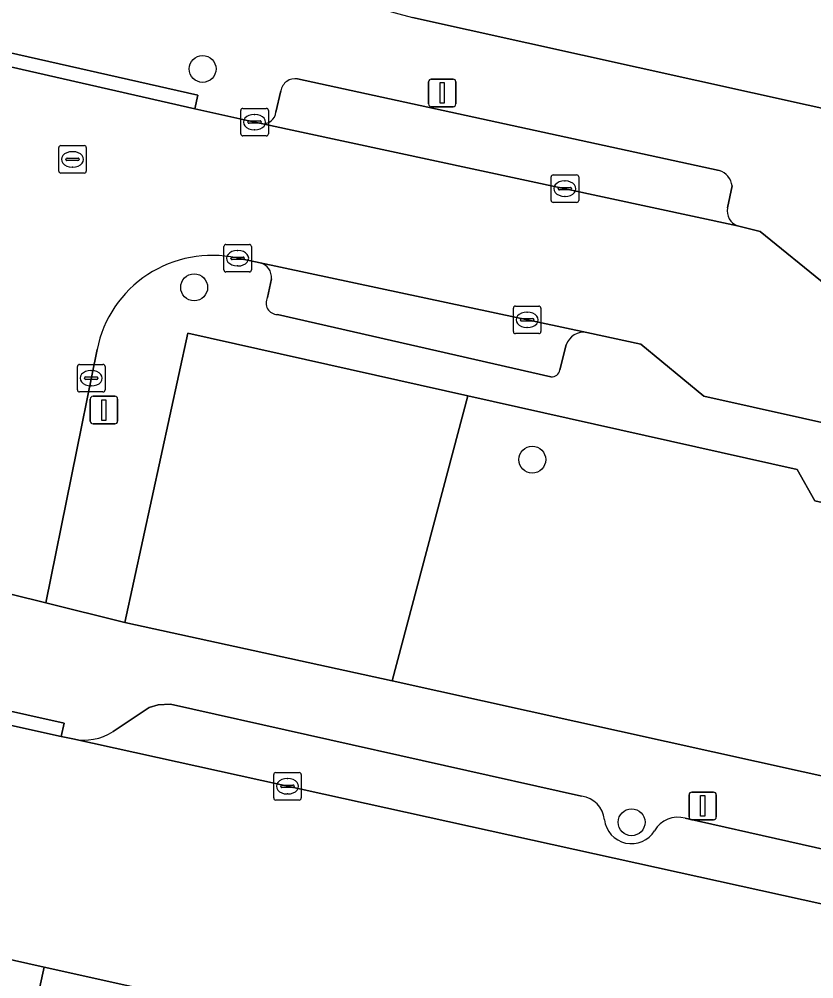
# Model space of a CAD drawing. Extents: x 162172 to 163187, y 382874 to 383685.
# Drawn here: x 162775.17 to 162804.03, y 383122.46 to 383157.31 of the extents above; entities that cross this region are included whole.
import ezdxf

# ---------------------------------------------------------------- set-up
doc = ezdxf.new("R2010")
doc.units = 0
for name, color, linetype in [('IMGEO_Boom', 7, 'Continuous'), ('IMGEO_Erf', 7, 'Continuous'), ('IMGEO_Groenvoorziening', 7, 'Continuous'), ('IMGEO_Kolk', 7, 'Continuous'), ('IMGEO_Lichtmast', 7, 'Continuous'), ('IMGEO_Parkeervlak_open', 7, 'Continuous'), ('IMGEO_Rijbaan_lokaal_open', 7, 'Continuous'), ('IMGEO_Rioolput', 7, 'Continuous'), ('IMGEO_Voetpad_open', 7, 'Continuous')]:
    doc.layers.add(name, color=color, linetype=linetype)

msp = doc.modelspace()

# ---------------------------------------------------------------- linework, layer by layer
at = {"layer": 'IMGEO_Boom'}
for centre in [(162781.828, 383155.508), (162781.522, 383147.572), (162793.801, 383141.315), (162797.408, 383128.144)]:
    msp.add_circle(centre, 0.489, dxfattribs=at)
at = {"layer": 'IMGEO_Erf'}
msp.add_lwpolyline([(162787.558, 383158.098), (162788.468, 383157.647), (162788.951, 383157.514), (162789.447, 383157.378), (162828.515, 383148.712)], dxfattribs=at)
at = {"layer": 'IMGEO_Groenvoorziening'}
for points in [[(162788.717, 383133.274), (162791.466, 383143.63), (162781.287, 383145.909), (162779.01, 383135.399)], [(162823.542, 383125.571), (162825.472, 383135.017), (162804.069, 383139.814), (162803.424, 383140.952), (162791.466, 383143.63), (162788.717, 383133.274)]]:
    msp.add_lwpolyline(points, close=True, dxfattribs=at)
at = {"layer": 'IMGEO_Kolk'}
for p, q in [((162783.291, 383154.075), (162784.143, 383154.075)), ((162783.216, 383153.149), (162783.216, 383154.001)), ((162783.704, 383153.855), (162783.729, 383153.855)), ((162784.217, 383154.001), (162784.217, 383153.149)), ((162783.475, 383153.569), (162783.475, 383153.581)), ((162783.913, 383153.532), (162783.515, 383153.532)), ((162783.518, 383153.618), (162783.916, 383153.618)), ((162783.959, 383153.581), (162783.959, 383153.569)), ((162784.143, 383153.075), (162783.291, 383153.075)), ((162783.727, 383153.295), (162783.702, 383153.295)), ((162794.561, 383151.658), (162795.413, 383151.658)), ((162794.486, 383150.732), (162794.486, 383151.584)), ((162794.974, 383151.438), (162794.999, 383151.438)), ((162795.487, 383151.584), (162795.487, 383150.732)), ((162794.745, 383151.152), (162794.745, 383151.164)), ((162795.183, 383151.115), (162794.785, 383151.115)), ((162794.788, 383151.201), (162795.186, 383151.201)), ((162795.229, 383151.164), (162795.229, 383151.152)), ((162795.413, 383150.658), (162794.561, 383150.658)), ((162794.997, 383150.878), (162794.972, 383150.878)), ((162782.6, 383148.205), (162782.6, 383149.057)), ((162782.675, 383149.131), (162783.527, 383149.131)), ((162783.088, 383148.911), (162783.113, 383148.911)), ((162783.601, 383149.057), (162783.601, 383148.205)), ((162782.859, 383148.625), (162782.859, 383148.637)), ((162783.297, 383148.588), (162782.899, 383148.588)), ((162782.902, 383148.674), (162783.3, 383148.674)), ((162783.343, 383148.637), (162783.343, 383148.625)), ((162783.527, 383148.131), (162782.675, 383148.131)), ((162783.111, 383148.351), (162783.086, 383148.351)), ((162793.114, 383145.967), (162793.114, 383146.819)), ((162793.189, 383146.893), (162794.041, 383146.893)), ((162794.115, 383146.819), (162794.115, 383145.967)), ((162793.373, 383146.387), (162793.373, 383146.399)), ((162793.416, 383146.436), (162793.814, 383146.436)), ((162793.602, 383146.673), (162793.627, 383146.673)), ((162793.857, 383146.399), (162793.857, 383146.387)), ((162793.811, 383146.35), (162793.413, 383146.35)), ((162793.625, 383146.113), (162793.6, 383146.113)), ((162794.041, 383145.893), (162793.189, 383145.893)), ((162777.284, 383143.848), (162777.284, 383144.7)), ((162777.359, 383144.774), (162778.211, 383144.774)), ((162778.285, 383144.7), (162778.285, 383143.848)), ((162777.543, 383144.268), (162777.543, 383144.28)), ((162777.586, 383144.317), (162777.984, 383144.317)), ((162777.772, 383144.554), (162777.797, 383144.554)), ((162778.027, 383144.28), (162778.027, 383144.268)), ((162777.981, 383144.231), (162777.583, 383144.231)), ((162777.795, 383143.994), (162777.77, 383143.994)), ((162778.211, 383143.774), (162777.359, 383143.774)), ((162784.411, 383129.024), (162784.411, 383129.876)), ((162784.486, 383129.95), (162785.338, 383129.95)), ((162784.899, 383129.73), (162784.924, 383129.73)), ((162785.412, 383129.876), (162785.412, 383129.024)), ((162784.67, 383129.444), (162784.67, 383129.456)), ((162785.108, 383129.407), (162784.71, 383129.407)), ((162784.713, 383129.493), (162785.111, 383129.493)), ((162785.154, 383129.456), (162785.154, 383129.444)), ((162785.338, 383128.95), (162784.486, 383128.95)), ((162784.922, 383129.17), (162784.897, 383129.17))]:
    msp.add_line(p, q, dxfattribs=at)
for points in [[(162783.291, 383154.075), (162784.143, 383154.075)], [(162783.216, 383153.149), (162783.216, 383154.001)], [(162784.217, 383154.001), (162784.217, 383153.149)], [(162784.143, 383153.075), (162783.291, 383153.075)], [(162794.561, 383151.658), (162795.413, 383151.658)], [(162794.486, 383150.732), (162794.486, 383151.584)], [(162795.487, 383151.584), (162795.487, 383150.732)], [(162795.413, 383150.658), (162794.561, 383150.658)], [(162782.6, 383148.205), (162782.6, 383149.057)], [(162782.675, 383149.131), (162783.527, 383149.131)], [(162783.601, 383149.057), (162783.601, 383148.205)], [(162783.527, 383148.131), (162782.675, 383148.131)], [(162793.114, 383145.967), (162793.114, 383146.819)], [(162793.189, 383146.893), (162794.041, 383146.893)], [(162794.115, 383146.819), (162794.115, 383145.967)], [(162794.041, 383145.893), (162793.189, 383145.893)], [(162777.284, 383143.848), (162777.284, 383144.7)], [(162777.359, 383144.774), (162778.211, 383144.774)], [(162778.285, 383144.7), (162778.285, 383143.848)], [(162778.211, 383143.774), (162777.359, 383143.774)], [(162784.411, 383129.024), (162784.411, 383129.876)], [(162784.486, 383129.95), (162785.338, 383129.95)], [(162785.412, 383129.876), (162785.412, 383129.024)], [(162785.338, 383128.95), (162784.486, 383128.95)]]:
    msp.add_lwpolyline(points, dxfattribs=at)
for centre, radius, start, end in [((162783.293, 383153.999), 0.0765, 91.552, 178.448), ((162783.293, 383153.999), 0.0765, 91.552, 178.448), ((162784.141, 383153.999), 0.0765, 1.552, 88.448), ((162784.141, 383153.999), 0.0765, 1.552, 88.448), ((162783.515, 383153.578), 0.0403, 85.8775, 175.7526), ((162783.512, 383153.568), 0.0366, 178.938, 274.7102), ((162783.916, 383153.575), 0.043, 264.8664, 352.4533), ((162783.92, 383153.58), 0.0386, 1.7309, 96.639), ((162783.293, 383153.151), 0.0765, 181.552, 268.448), ((162783.293, 383153.151), 0.0765, 181.552, 268.448), ((162784.141, 383153.151), 0.0765, 271.552, 358.448), ((162784.141, 383153.151), 0.0765, 271.552, 358.448), ((162794.563, 383151.582), 0.0765, 91.552, 178.448), ((162794.563, 383151.582), 0.0765, 91.552, 178.448), ((162795.411, 383151.582), 0.0765, 1.552, 88.448), ((162795.411, 383151.582), 0.0765, 1.552, 88.448), ((162794.785, 383151.161), 0.0403, 85.8775, 175.7526), ((162794.782, 383151.151), 0.0366, 178.938, 274.7102), ((162795.186, 383151.158), 0.043, 264.8664, 352.4533), ((162795.19, 383151.163), 0.0386, 1.7309, 96.639), ((162794.563, 383150.734), 0.0765, 181.552, 268.448), ((162794.563, 383150.734), 0.0765, 181.552, 268.448), ((162795.411, 383150.734), 0.0765, 271.552, 358.448), ((162795.411, 383150.734), 0.0765, 271.552, 358.448), ((162782.677, 383149.055), 0.0765, 91.552, 178.448), ((162782.677, 383149.055), 0.0765, 91.552, 178.448), ((162783.525, 383149.055), 0.0765, 1.552, 88.448), ((162783.525, 383149.055), 0.0765, 1.552, 88.448), ((162782.899, 383148.634), 0.0403, 85.8775, 175.7526), ((162782.896, 383148.624), 0.0366, 178.938, 274.7102), ((162783.3, 383148.631), 0.043, 264.8664, 352.4533), ((162783.304, 383148.636), 0.0386, 1.7309, 96.639), ((162782.677, 383148.207), 0.0765, 181.552, 268.448), ((162782.677, 383148.207), 0.0765, 181.552, 268.448), ((162783.525, 383148.207), 0.0765, 271.552, 358.448), ((162783.525, 383148.207), 0.0765, 271.552, 358.448), ((162793.191, 383146.817), 0.0765, 91.552, 178.448), ((162793.191, 383146.817), 0.0765, 91.552, 178.448), ((162794.039, 383146.817), 0.0765, 1.552, 88.448), ((162794.039, 383146.817), 0.0765, 1.552, 88.448), ((162793.413, 383146.396), 0.0403, 85.8775, 175.7526), ((162793.41, 383146.386), 0.0366, 178.938, 274.7102), ((162793.814, 383146.393), 0.043, 264.8664, 352.4533), ((162793.818, 383146.398), 0.0386, 1.7309, 96.639), ((162793.191, 383145.969), 0.0765, 181.552, 268.448), ((162793.191, 383145.969), 0.0765, 181.552, 268.448), ((162794.039, 383145.969), 0.0765, 271.552, 358.448), ((162794.039, 383145.969), 0.0765, 271.552, 358.448), ((162777.361, 383144.698), 0.0765, 91.552, 178.448), ((162777.361, 383144.698), 0.0765, 91.552, 178.448), ((162778.209, 383144.698), 0.0765, 1.552, 88.448), ((162778.209, 383144.698), 0.0765, 1.552, 88.448), ((162777.583, 383144.277), 0.0403, 85.8775, 175.7526), ((162777.988, 383144.279), 0.0386, 1.7309, 96.639), ((162777.58, 383144.267), 0.0366, 178.938, 274.7102), ((162777.984, 383144.274), 0.043, 264.8664, 352.4533), ((162777.361, 383143.85), 0.0765, 181.552, 268.448), ((162777.361, 383143.85), 0.0765, 181.552, 268.448), ((162778.209, 383143.85), 0.0765, 271.552, 358.448), ((162778.209, 383143.85), 0.0765, 271.552, 358.448), ((162784.488, 383129.874), 0.0765, 91.552, 178.448), ((162784.488, 383129.874), 0.0765, 91.552, 178.448), ((162785.336, 383129.874), 0.0765, 1.552, 88.448), ((162785.336, 383129.874), 0.0765, 1.552, 88.448), ((162784.71, 383129.453), 0.0403, 85.8775, 175.7526), ((162784.707, 383129.443), 0.0366, 178.938, 274.7102), ((162785.111, 383129.45), 0.043, 264.8664, 352.4533), ((162785.115, 383129.455), 0.0386, 1.7309, 96.639), ((162784.488, 383129.026), 0.0765, 181.552, 268.448), ((162784.488, 383129.026), 0.0765, 181.552, 268.448), ((162785.336, 383129.026), 0.0765, 271.552, 358.448), ((162785.336, 383129.026), 0.0765, 271.552, 358.448)]:
    msp.add_arc(centre, radius, start, end, dxfattribs=at)
for centre, major_axis, ratio, start_param, end_param in [((162783.703, 383153.575), (-0.387, 0.002), 0.722429, 4.712389, 7.853982), ((162783.728, 383153.575), (-0.39, 0.002), 0.717154, 1.570796, 4.712389), ((162794.973, 383151.158), (-0.387, 0.002), 0.722429, 4.712389, 7.853982), ((162794.998, 383151.158), (-0.39, 0.002), 0.717154, 1.570796, 4.712389), ((162783.087, 383148.631), (-0.387, 0.002), 0.722429, 4.712389, 7.853982), ((162783.112, 383148.631), (-0.39, 0.002), 0.717154, 1.570796, 4.712389), ((162793.601, 383146.393), (-0.387, 0.002), 0.722429, 4.712389, 7.853982), ((162793.626, 383146.393), (-0.39, 0.002), 0.717154, 1.570796, 4.712389), ((162777.771, 383144.274), (-0.387, 0.002), 0.722429, 4.712389, 7.853982), ((162777.796, 383144.274), (-0.39, 0.002), 0.717154, 1.570796, 4.712389), ((162784.898, 383129.45), (-0.387, 0.002), 0.722429, 4.712389, 7.853982), ((162784.923, 383129.45), (-0.39, 0.002), 0.717154, 1.570796, 4.712389)]:
    msp.add_ellipse(centre, major_axis=major_axis, ratio=ratio, start_param=start_param, end_param=end_param, dxfattribs=at)
at = {"layer": 'IMGEO_Lichtmast'}
for p, q in [((162790.135, 383155.135), (162790.925, 383155.135)), ((162790.925, 383155.135), (162790.135, 383155.135)), ((162790.035, 383154.235), (162790.035, 383155.035)), ((162790.035, 383155.035), (162790.035, 383154.235)), ((162791.025, 383155.035), (162791.025, 383154.235)), ((162791.025, 383154.235), (162791.025, 383155.035)), ((162790.925, 383154.135), (162790.135, 383154.135)), ((162790.135, 383154.135), (162790.925, 383154.135)), ((162777.85, 383143.616), (162778.64, 383143.616)), ((162778.64, 383143.616), (162777.85, 383143.616)), ((162777.75, 383142.716), (162777.75, 383143.516)), ((162777.75, 383143.516), (162777.75, 383142.716)), ((162778.74, 383143.516), (162778.74, 383142.716)), ((162778.74, 383142.716), (162778.74, 383143.516)), ((162778.64, 383142.616), (162777.85, 383142.616)), ((162777.85, 383142.616), (162778.64, 383142.616)), ((162799.495, 383128.336), (162799.495, 383129.136)), ((162799.495, 383129.136), (162799.495, 383128.336)), ((162799.595, 383129.236), (162800.385, 383129.236)), ((162800.385, 383129.236), (162799.595, 383129.236)), ((162800.485, 383129.136), (162800.485, 383128.336)), ((162800.485, 383128.336), (162800.485, 383129.136)), ((162800.385, 383128.236), (162799.595, 383128.236)), ((162799.595, 383128.236), (162800.385, 383128.236))]:
    msp.add_line(p, q, dxfattribs=at)
for points in [[(162790.455, 383155.01), (162790.605, 383155.01), (162790.605, 383154.26), (162790.455, 383154.26), (162790.455, 383155.01)], [(162778.17, 383143.491), (162778.32, 383143.491), (162778.32, 383142.741), (162778.17, 383142.741), (162778.17, 383143.491)], [(162799.915, 383129.111), (162800.065, 383129.111), (162800.065, 383128.361), (162799.915, 383128.361), (162799.915, 383129.111)]]:
    msp.add_lwpolyline(points, dxfattribs=at)
for centre, start, end in [((162790.135, 383155.035), 90, 180), ((162790.135, 383155.035), 90, 180), ((162790.925, 383155.035), 0, 90), ((162790.925, 383155.035), 360, 90), ((162790.135, 383154.235), 180, 270), ((162790.135, 383154.235), 180, 270), ((162790.925, 383154.235), 270, 0), ((162790.925, 383154.235), 270, 0), ((162777.85, 383143.516), 90, 180), ((162777.85, 383143.516), 90, 180), ((162778.64, 383143.516), 0, 90), ((162778.64, 383143.516), 360, 90), ((162777.85, 383142.716), 180, 270), ((162777.85, 383142.716), 180, 270), ((162778.64, 383142.716), 270, 0), ((162778.64, 383142.716), 270, 0), ((162799.595, 383129.136), 90, 180), ((162799.595, 383129.136), 90, 180), ((162800.385, 383129.136), 0, 90), ((162800.385, 383129.136), 360, 90), ((162799.595, 383128.336), 180, 270), ((162799.595, 383128.336), 180, 270), ((162800.385, 383128.336), 270, 0), ((162800.385, 383128.336), 270, 0)]:
    msp.add_arc(centre, 0.1, start, end, dxfattribs=at)
at = {"layer": 'IMGEO_Parkeervlak_open'}
for points in [[(162800.591, 383151.823), (162785.279, 383155.143)], [(162784.673, 383154.711), (162784.494, 383153.94)], [(162783.954, 383153.523), (162801.257, 383149.812)], [(162800.895, 383150.458), (162801.063, 383151.255)], [(162795.778, 383145.934), (162783.919, 383148.458)], [(162784.326, 383147.886), (162784.186, 383147.203)], [(162784.543, 383146.587), (162794.479, 383144.323)], [(162794.808, 383144.574), (162795.032, 383145.487)], [(162795.594, 383129.09), (162780.657, 383132.434), (162780.221, 383132.41), (162779.894, 383132.311), (162778.578, 383131.434)], [(162777.11, 383131.169), (162892.326, 383105.776), (163000, 383082.046), (163013.118, 383079.154)], [(162810.646, 383125.753), (162799.359, 383128.289)]]:
    msp.add_lwpolyline(points, dxfattribs=at)
for centre, radius, start, end in [((162785.189, 383154.628), 0.523, 80.084, 170.8839), ((162784.025, 383153.99), 0.472, 261.3891, 353.9632), ((162800.369, 383151.158), 0.701, 7.9454, 71.5068), ((162801.431, 383150.334), 0.55, 166.9586, 251.5715), ((162783.804, 383147.945), 0.525, 353.5186, 77.348), ((162784.547, 383147.001), 0.414, 150.7095, 269.479), ((162795.676, 383145.258), 0.683, 81.4188, 160.4409), ((162794.507, 383144.628), 0.306, 264.7589, 349.9224), ((162777.518, 383133.107), 1.98, 258.1061, 302.3593), ((162795.478, 383128.15), 0.947, 5.0004, 82.9584), ((162799.096, 383127.333), 0.992, 74.5902, 149.5242), ((162797.401, 383128.353), 0.987, 186.992, 328.3974)]:
    msp.add_arc(centre, radius, start, end, dxfattribs=at)
at = {"layer": 'IMGEO_Rijbaan_lokaal_open'}
for points in [[(162892.326, 383105.776), (162777.11, 383131.169), (162776.695, 383131.255), (162768.44, 383133.092), (162768.216, 383133.132), (162723.126, 383143.173), (162721.765, 383143.486), (162712.48, 383145.52), (162709.068, 383146.272), (162622.598, 383165.402), (162622.419, 383165.446), (162617.288, 383166.603), (162616.709, 383166.727)], [(162802.077, 383149.607), (162801.257, 383149.812), (162783.954, 383153.523), (162783.612, 383153.596), (162781.552, 383154.063), (162773.616, 383155.863), (162772.015, 383156.226), (162771.067, 383156.437), (162769.979, 383151.55)], [(162783.059, 383148.641), (162783.919, 383148.458), (162795.778, 383145.934), (162797.748, 383145.515), (162800.032, 383143.615), (162805.407, 383142.427), (162806.471, 383147.219), (162804.46, 383147.666), (162802.077, 383149.607)], [(162773.14, 383146.257), (162771.232, 383137.324), (162776.132, 383136.11), (162777.995, 383145.317)], [(162744.065, 383129.98), (162755.641, 383127.484), (162757.16, 383127.16), (162771.049, 383124), (162776.079, 383122.88), (162781.97, 383121.569), (162783.256, 383121.293), (162791.009, 383119.631), (162800.138, 383117.52), (162805.148, 383116.361), (162807.385, 383115.865), (162813.338, 383114.557), (162831.813, 383110.473), (162832.208, 383110.39), (162837.346, 383109.312), (162843.91, 383107.935), (162847.127, 383107.222), (162857.711, 383104.876), (162857.913, 383104.827), (162884.53, 383098.802), (162890.648, 383097.421), (162923.801, 383089.955), (162943.612, 383085.806)]]:
    msp.add_lwpolyline(points, dxfattribs=at)
msp.add_arc((162782.173, 383144.471), 4.263, 78.0053, 168.5563, dxfattribs=at)
at = {"layer": 'IMGEO_Rioolput'}
for p, q in [((162776.604, 383151.796), (162776.604, 383152.648)), ((162776.679, 383152.722), (162777.531, 383152.722)), ((162777.605, 383152.648), (162777.605, 383151.796)), ((162777.092, 383152.502), (162777.117, 383152.502)), ((162776.863, 383152.216), (162776.863, 383152.228)), ((162777.301, 383152.179), (162776.903, 383152.179)), ((162776.906, 383152.265), (162777.304, 383152.265)), ((162777.347, 383152.228), (162777.347, 383152.216)), ((162777.531, 383151.722), (162776.679, 383151.722)), ((162777.115, 383151.942), (162777.09, 383151.942))]:
    msp.add_line(p, q, dxfattribs=at)
for points in [[(162776.604, 383151.796), (162776.604, 383152.648)], [(162776.679, 383152.722), (162777.531, 383152.722)], [(162777.605, 383152.648), (162777.605, 383151.796)], [(162777.531, 383151.722), (162776.679, 383151.722)]]:
    msp.add_lwpolyline(points, dxfattribs=at)
for centre, radius, start, end in [((162776.681, 383152.646), 0.0765, 91.552, 178.448), ((162776.681, 383152.646), 0.0765, 91.552, 178.448), ((162777.529, 383152.646), 0.0765, 1.552, 88.448), ((162777.529, 383152.646), 0.0765, 1.552, 88.448), ((162776.903, 383152.225), 0.0403, 85.8775, 175.7526), ((162776.9, 383152.215), 0.0366, 178.938, 274.7102), ((162777.304, 383152.222), 0.043, 264.8664, 352.4533), ((162777.308, 383152.227), 0.0386, 1.7309, 96.639), ((162776.681, 383151.798), 0.0765, 181.552, 268.448), ((162776.681, 383151.798), 0.0765, 181.552, 268.448), ((162777.529, 383151.798), 0.0765, 271.552, 358.448), ((162777.529, 383151.798), 0.0765, 271.552, 358.448)]:
    msp.add_arc(centre, radius, start, end, dxfattribs=at)
for centre, major_axis, ratio, start_param, end_param in [((162777.091, 383152.222), (-0.387, 0.002), 0.722429, 4.712389, 7.853982), ((162777.116, 383152.222), (-0.39, 0.002), 0.717154, 1.570796, 4.712389)]:
    msp.add_ellipse(centre, major_axis=major_axis, ratio=ratio, start_param=start_param, end_param=end_param, dxfattribs=at)
at = {"layer": 'IMGEO_Voetpad_open'}
for points in [[(162767.416, 383157.25), (162767.785, 383157.168), (162768.266, 383157.061), (162771.067, 383156.437), (162772.015, 383156.226), (162773.616, 383155.863), (162773.717, 383156.352), (162781.653, 383154.552), (162781.552, 383154.063), (162783.612, 383153.596), (162783.954, 383153.523)], [(162887.978, 383130.662), (162892.167, 383129.751), (162893.499, 383129.461), (162893.736, 383129.407), (162893.836, 383129.896), (162897.714, 383133.338), (162890.494, 383135.078), (162849.281, 383144.142), (162840.902, 383145.807), (162837.507, 383146.561), (162828.498, 383148.603), (162828.515, 383148.712), (162789.447, 383157.378)], [(162785.279, 383155.143), (162800.591, 383151.823)], [(162784.494, 383153.94), (162784.673, 383154.711)], [(162801.063, 383151.255), (162800.895, 383150.458)], [(162801.257, 383149.812), (162802.077, 383149.607), (162804.46, 383147.666), (162806.471, 383147.219), (162809.263, 383146.599), (162809.961, 383146.444)], [(162783.919, 383148.458), (162783.059, 383148.641)], [(162784.186, 383147.203), (162784.326, 383147.886)], [(162794.479, 383144.323), (162784.543, 383146.587)], [(162777.995, 383145.317), (162776.132, 383136.11), (162779.01, 383135.399), (162781.287, 383145.909)], [(162781.287, 383145.909), (162791.466, 383143.63), (162803.424, 383140.952), (162804.069, 383139.814), (162825.472, 383135.017), (162825.865, 383136.021), (162835.759, 383133.843), (162833.499, 383123.373), (162835.291, 383122.984), (162837.523, 383133.355), (162847.668, 383131.141), (162885.055, 383122.981), (162895.476, 383120.707), (162893.211, 383110.179), (162894.994, 383109.803), (162897.369, 383120.283), (162908.002, 383117.921), (162948.359, 383108.955)], [(162808.256, 383141.797), (162805.407, 383142.427), (162800.032, 383143.615), (162797.748, 383145.515), (162795.778, 383145.934)], [(162795.032, 383145.487), (162794.808, 383144.574)], [(162946.311, 383098.498), (162905.948, 383107.39), (162894.994, 383109.803), (162893.211, 383110.179), (162882.782, 383112.485), (162845.259, 383120.78), (162835.291, 383122.984), (162833.499, 383123.373), (162823.542, 383125.571), (162788.717, 383133.274), (162779.01, 383135.399), (162776.132, 383136.11), (162771.232, 383137.324), (162768.221, 383137.795), (162766.308, 383136.698), (162757.914, 383138.559), (162728.727, 383145.028)], [(162768.216, 383133.132), (162768.44, 383133.092), (162768.548, 383133.58), (162776.803, 383131.743), (162776.695, 383131.255), (162777.11, 383131.169)], [(162778.578, 383131.434), (162779.894, 383132.311), (162780.221, 383132.41), (162780.657, 383132.434), (162795.594, 383129.09)], [(162799.359, 383128.289), (162810.646, 383125.753)]]:
    msp.add_lwpolyline(points, dxfattribs=at)
for points in [[(162781.552, 383154.063), (162781.653, 383154.552), (162773.717, 383156.352), (162773.616, 383155.863)], [(162768.44, 383133.092), (162776.695, 383131.255), (162776.803, 383131.743), (162768.548, 383133.58)], [(162761.78, 383122.401), (162775.308, 383119.417), (162776.079, 383122.88), (162771.049, 383124), (162757.16, 383127.16), (162755.641, 383127.484), (162754.882, 383123.923)], [(162778.116, 383118.797), (162782.513, 383117.827), (162783.256, 383121.293), (162781.97, 383121.569), (162776.079, 383122.88), (162775.308, 383119.417)]]:
    msp.add_lwpolyline(points, close=True, dxfattribs=at)
for centre, radius, start, end in [((162785.189, 383154.628), 0.523, 80.084, 170.8839), ((162784.025, 383153.99), 0.472, 261.3891, 353.9632), ((162800.369, 383151.158), 0.701, 7.9454, 71.5068), ((162801.431, 383150.334), 0.55, 166.9586, 251.5715), ((162782.173, 383144.471), 4.263, 78.0053, 168.5563), ((162783.804, 383147.945), 0.525, 353.5186, 77.348), ((162784.547, 383147.001), 0.414, 150.7095, 269.479), ((162795.676, 383145.258), 0.683, 81.4188, 160.4409), ((162794.507, 383144.628), 0.306, 264.7589, 349.9224), ((162777.518, 383133.107), 1.98, 258.1061, 302.3593), ((162795.478, 383128.15), 0.947, 5.0004, 82.9584), ((162799.096, 383127.333), 0.992, 74.5902, 149.5242), ((162797.401, 383128.353), 0.987, 186.992, 328.3974)]:
    msp.add_arc(centre, radius, start, end, dxfattribs=at)

doc.saveas('drawing.dxf')
